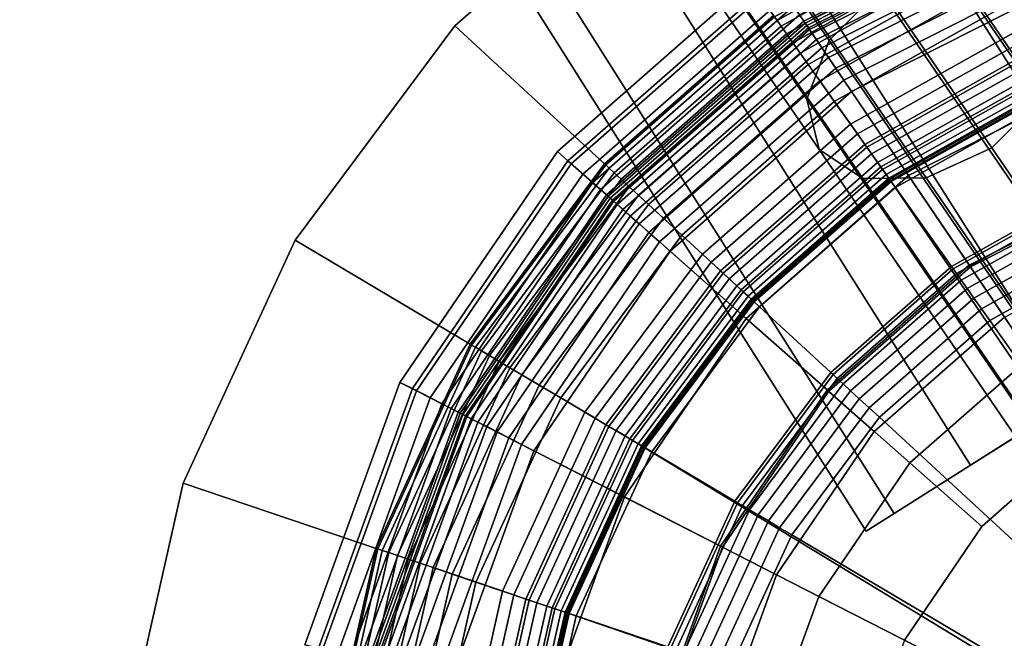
# Model space of a CAD drawing. Extents: x -43.1 to 43.1, y -41.3 to 41.3.
# Tile 282 of 656: x 16.37 to 17.448, y -28.046 to -27.368. Entities that reach past the tile are written whole.
import ezdxf

# ---------------------------------------------------------------- set-up
doc = ezdxf.new("R2010")
doc.units = 0
for name, color, linetype in [('CABLE.1', 18, 'CONTINUOUS'), ('LAMP', 7, 'CONTINUOUS'), ('LAMP_SUPPORT', 18, 'CONTINUOUS'), ('METAL_BASE', 254, 'CONTINUOUS')]:
    doc.layers.add(name, color=color, linetype=linetype)

msp = doc.modelspace()

# ---------------------------------------------------------------- linework, layer by layer
at = {"layer": 'CABLE.1'}
for points in [[(17.1125, -26.7671, 32.5976), (17.1195, -26.8127, 32.5314), (17.514, -27.3885, 33.0604), (17.5004, -27.3333, 33.1177)], [(16.8795, -26.8414, 32.7101), (16.9368, -26.7881, 32.7284), (17.3115, -27.3351, 33.2309), (17.256, -27.391, 33.215)], [(17.1195, -26.8127, 32.5314), (17.0904, -26.8698, 32.4826), (17.4897, -27.4527, 33.0181), (17.514, -27.3885, 33.0604)], [(16.8503, -26.8985, 32.6613), (16.8795, -26.8414, 32.7101), (17.256, -27.391, 33.215), (17.2317, -27.4552, 33.1727)], [(17.0904, -26.8698, 32.4826), (17.033, -26.9231, 32.4643), (17.4341, -27.5086, 33.0022), (17.4897, -27.4527, 33.0181)], [(16.8573, -26.9441, 32.5951), (16.8503, -26.8985, 32.6613), (17.2317, -27.4552, 33.1727), (17.2453, -27.5105, 33.1154)], [(17.033, -26.9231, 32.4643), (16.9628, -26.9583, 32.4814), (17.3622, -27.5413, 33.0169), (17.4341, -27.5086, 33.0022)], [(16.8984, -26.966, 32.5293), (16.8573, -26.9441, 32.5951), (17.2453, -27.5105, 33.1154), (17.293, -27.542, 33.0584)], [(16.9628, -26.9583, 32.4814), (16.8984, -26.966, 32.5293), (17.293, -27.542, 33.0584), (17.3622, -27.5413, 33.0169)], [(17.3115, -27.3351, 33.2309), (17.3835, -27.3024, 33.2162), (17.6822, -27.7393, 33.8169), (17.6085, -27.7695, 33.8283)], [(17.3835, -27.3024, 33.2162), (17.4527, -27.3017, 33.1747), (17.756, -27.7455, 33.785), (17.6822, -27.7393, 33.8169)], [(17.256, -27.391, 33.215), (17.3115, -27.3351, 33.2309), (17.6085, -27.7695, 33.8283), (17.5547, -27.828, 33.816)], [(17.2317, -27.4552, 33.1727), (17.256, -27.391, 33.215), (17.5547, -27.828, 33.816), (17.5352, -27.8992, 33.7833)], [(17.2453, -27.5105, 33.1154), (17.2317, -27.4552, 33.1727), (17.5352, -27.8992, 33.7833), (17.5553, -27.964, 33.7391)], [(17.4897, -27.4527, 33.0181), (17.4341, -27.5086, 33.0022), (17.757, -27.981, 33.6518), (17.8108, -27.9224, 33.6641)], [(17.293, -27.542, 33.0584), (17.2453, -27.5105, 33.1154), (17.5553, -27.964, 33.7391), (17.6095, -28.005, 33.6951)], [(17.4341, -27.5086, 33.0022), (17.3622, -27.5413, 33.0169), (17.6834, -28.0112, 33.6631), (17.757, -27.981, 33.6518)], [(17.3622, -27.5413, 33.0169), (17.293, -27.542, 33.0584), (17.6095, -28.005, 33.6951), (17.6834, -28.0112, 33.6631)]]:
    msp.add_3dface(points, dxfattribs=at)
at = {"layer": 'LAMP'}
for points in [[(17.1969, -27.3233, 43.7579), (17.4662, -27.1866, 43.7579), (17.486, -27.2418, 43.8806), (17.2298, -27.3719, 43.8806)], [(17.2284, -27.3699, 42.2036), (17.4852, -27.2395, 42.2036), (17.4823, -27.2314, 42.4966), (17.2236, -27.3627, 42.4966)], [(17.2317, -27.3747, 41.9337), (17.4872, -27.245, 41.9337), (17.4852, -27.2395, 42.2036), (17.2284, -27.3699, 42.2036)], [(17.2298, -27.3719, 43.8806), (17.486, -27.2418, 43.8806), (17.5166, -27.3271, 43.9998), (17.2806, -27.4469, 43.9998)], [(17.2334, -27.3772, 41.6997), (17.4882, -27.2479, 41.6997), (17.4872, -27.245, 41.9337), (17.2317, -27.3747, 41.9337)], [(17.2345, -27.3788, 41.6845), (17.4888, -27.2497, 41.6845), (17.4882, -27.2479, 41.6997), (17.2334, -27.3772, 41.6997)], [(17.2375, -27.3832, 41.6707), (17.4906, -27.2547, 41.6707), (17.4888, -27.2497, 41.6845), (17.2345, -27.3788, 41.6845)], [(17.2421, -27.39, 41.6586), (17.4934, -27.2624, 41.6586), (17.4906, -27.2547, 41.6707), (17.2375, -27.3832, 41.6707)], [(17.2481, -27.3989, 41.6486), (17.497, -27.2725, 41.6486), (17.4934, -27.2624, 41.6586), (17.2421, -27.39, 41.6586)], [(17.2553, -27.4095, 41.6411), (17.5013, -27.2846, 41.6411), (17.497, -27.2725, 41.6486), (17.2481, -27.3989, 41.6486)], [(17.2634, -27.4214, 41.6365), (17.5062, -27.2981, 41.6365), (17.5013, -27.2846, 41.6411), (17.2553, -27.4095, 41.6411)], [(17.2721, -27.4344, 41.6352), (17.5115, -27.3128, 41.6352), (17.5062, -27.2981, 41.6365), (17.2634, -27.4214, 41.6365)], [(16.9586, -27.5126, 43.6401), (17.1884, -27.3107, 43.6401), (17.1969, -27.3233, 43.7579), (16.97, -27.5227, 43.7579)], [(16.9736, -27.5259, 43.3843), (17.1996, -27.3273, 43.3843), (17.1884, -27.3107, 43.6401), (16.9586, -27.5126, 43.6401)], [(17.4095, -27.6371, 41.6428), (17.5941, -27.5434, 41.6428), (17.5115, -27.3128, 41.6352), (17.2721, -27.4344, 41.6352)], [(16.97, -27.5227, 43.7579), (17.1969, -27.3233, 43.7579), (17.2298, -27.3719, 43.8806), (17.014, -27.5616, 43.8806)], [(16.9865, -27.5373, 43.0998), (17.2092, -27.3415, 43.0998), (17.1996, -27.3273, 43.3843), (16.9736, -27.5259, 43.3843)], [(17.2806, -27.4469, 43.9998), (17.5166, -27.3271, 43.9998), (17.5541, -27.4319, 44.107), (17.3431, -27.539, 44.107)], [(16.9972, -27.5467, 42.7996), (17.2172, -27.3533, 42.7996), (17.2092, -27.3415, 43.0998), (16.9865, -27.5373, 43.0998)], [(17.0057, -27.5543, 42.4966), (17.2236, -27.3627, 42.4966), (17.2172, -27.3533, 42.7996), (16.9972, -27.5467, 42.7996)], [(17.0122, -27.56, 42.2036), (17.2284, -27.3699, 42.2036), (17.2236, -27.3627, 42.4966), (17.0057, -27.5543, 42.4966)], [(17.0165, -27.5638, 41.9337), (17.2317, -27.3747, 41.9337), (17.2284, -27.3699, 42.2036), (17.0122, -27.56, 42.2036)], [(17.014, -27.5616, 43.8806), (17.2298, -27.3719, 43.8806), (17.2806, -27.4469, 43.9998), (17.0819, -27.6216, 43.9998)], [(17.0188, -27.5659, 41.6997), (17.2334, -27.3772, 41.6997), (17.2317, -27.3747, 41.9337), (17.0165, -27.5638, 41.9337)], [(17.0203, -27.5671, 41.6845), (17.2345, -27.3788, 41.6845), (17.2334, -27.3772, 41.6997), (17.0188, -27.5659, 41.6997)], [(17.0242, -27.5707, 41.6707), (17.2375, -27.3832, 41.6707), (17.2345, -27.3788, 41.6845), (17.0203, -27.5671, 41.6845)], [(17.0304, -27.5761, 41.6586), (17.2421, -27.39, 41.6586), (17.2375, -27.3832, 41.6707), (17.0242, -27.5707, 41.6707)], [(17.0384, -27.5832, 41.6486), (17.2481, -27.3989, 41.6486), (17.2421, -27.39, 41.6586), (17.0304, -27.5761, 41.6586)], [(17.048, -27.5917, 41.6411), (17.2553, -27.4095, 41.6411), (17.2481, -27.3989, 41.6486), (17.0384, -27.5832, 41.6486)], [(17.0588, -27.6012, 41.6365), (17.2634, -27.4214, 41.6365), (17.2553, -27.4095, 41.6411), (17.048, -27.5917, 41.6411)], [(17.0705, -27.6116, 41.6352), (17.2721, -27.4344, 41.6352), (17.2634, -27.4214, 41.6365), (17.0588, -27.6012, 41.6365)], [(17.254, -27.7738, 41.6428), (17.4095, -27.6371, 41.6428), (17.2721, -27.4344, 41.6352), (17.0705, -27.6116, 41.6352)], [(17.3431, -27.539, 44.107), (17.5541, -27.4319, 44.107), (17.5948, -27.5454, 44.1939), (17.4107, -27.6389, 44.1939)], [(17.0819, -27.6216, 43.9998), (17.2806, -27.4469, 43.9998), (17.3431, -27.539, 44.107), (17.1652, -27.6953, 44.107)], [(16.7863, -27.7654, 43.6401), (16.9586, -27.5126, 43.6401), (16.97, -27.5227, 43.7579), (16.7999, -27.7723, 43.7579)], [(16.8042, -27.7745, 43.3843), (16.9736, -27.5259, 43.3843), (16.9586, -27.5126, 43.6401), (16.7863, -27.7654, 43.6401)], [(16.7999, -27.7723, 43.7579), (16.97, -27.5227, 43.7579), (17.014, -27.5616, 43.8806), (16.8521, -27.799, 43.8806)], [(16.8194, -27.7823, 43.0998), (16.9865, -27.5373, 43.0998), (16.9736, -27.5259, 43.3843), (16.8042, -27.7745, 43.3843)], [(16.8321, -27.7888, 42.7996), (16.9972, -27.5467, 42.7996), (16.9865, -27.5373, 43.0998), (16.8194, -27.7823, 43.0998)], [(16.8423, -27.794, 42.4966), (17.0057, -27.5543, 42.4966), (16.9972, -27.5467, 42.7996), (16.8321, -27.7888, 42.7996)], [(17.1652, -27.6953, 44.107), (17.3431, -27.539, 44.107), (17.4107, -27.6389, 44.1939), (17.2556, -27.7752, 44.1939)], [(17.4479, -27.6939, 41.1433), (17.6172, -27.6079, 41.1433), (17.5941, -27.5434, 41.6428), (17.4095, -27.6371, 41.6428)], [(17.4107, -27.6389, 44.1939), (17.5948, -27.5454, 44.1939), (17.6348, -27.657, 44.2522), (17.4772, -27.737, 44.2522)], [(16.85, -27.7979, 42.2036), (17.0122, -27.56, 42.2036), (17.0057, -27.5543, 42.4966), (16.8423, -27.794, 42.4966)], [(16.8551, -27.8005, 41.9337), (17.0165, -27.5638, 41.9337), (17.0122, -27.56, 42.2036), (16.85, -27.7979, 42.2036)], [(16.8521, -27.799, 43.8806), (17.014, -27.5616, 43.8806), (17.0819, -27.6216, 43.9998), (16.9328, -27.8403, 43.9998)], [(16.8579, -27.8019, 41.6997), (17.0188, -27.5659, 41.6997), (17.0165, -27.5638, 41.9337), (16.8551, -27.8005, 41.9337)], [(16.8596, -27.8028, 41.6845), (17.0203, -27.5671, 41.6845), (17.0188, -27.5659, 41.6997), (16.8579, -27.8019, 41.6997)], [(16.8643, -27.8052, 41.6707), (17.0242, -27.5707, 41.6707), (17.0203, -27.5671, 41.6845), (16.8596, -27.8028, 41.6845)], [(16.8716, -27.809, 41.6586), (17.0304, -27.5761, 41.6586), (17.0242, -27.5707, 41.6707), (16.8643, -27.8052, 41.6707)], [(16.8812, -27.8139, 41.6486), (17.0384, -27.5832, 41.6486), (17.0304, -27.5761, 41.6586), (16.8716, -27.809, 41.6586)], [(16.8926, -27.8197, 41.6411), (17.048, -27.5917, 41.6411), (17.0384, -27.5832, 41.6486), (16.8812, -27.8139, 41.6486)], [(16.9054, -27.8263, 41.6365), (17.0588, -27.6012, 41.6365), (17.048, -27.5917, 41.6411), (16.8926, -27.8197, 41.6411)], [(16.9193, -27.8334, 41.6352), (17.0705, -27.6116, 41.6352), (17.0588, -27.6012, 41.6365), (16.9054, -27.8263, 41.6365)], [(17.1373, -27.9449, 41.6428), (17.254, -27.7738, 41.6428), (17.0705, -27.6116, 41.6352), (16.9193, -27.8334, 41.6352)], [(16.9328, -27.8403, 43.9998), (17.0819, -27.6216, 43.9998), (17.1652, -27.6953, 44.107), (17.0319, -27.8909, 44.107)], [(17.3053, -27.8192, 41.1433), (17.4479, -27.6939, 41.1433), (17.4095, -27.6371, 41.6428), (17.254, -27.7738, 41.6428)], [(17.2556, -27.7752, 44.1939), (17.4107, -27.6389, 44.1939), (17.4772, -27.737, 44.2522), (17.3444, -27.8537, 44.2522)], [(17.0319, -27.8909, 44.107), (17.1652, -27.6953, 44.107), (17.2556, -27.7752, 44.1939), (17.1393, -27.9458, 44.1939)], [(17.3053, -27.8192, 41.1433), (17.1984, -27.9761, 41.1433), (17.8727, -28.3209, 41.1433), (17.4479, -27.6939, 41.1433)], [(17.3444, -27.8537, 44.2522), (17.4772, -27.737, 44.2522), (17.5361, -27.824, 44.2735), (17.4231, -27.9233, 44.2735)], [(16.6823, -28.053, 43.6401), (16.7863, -27.7654, 43.6401), (16.7999, -27.7723, 43.7579), (16.6972, -28.0564, 43.7579)], [(16.7019, -28.0574, 43.3843), (16.8042, -27.7745, 43.3843), (16.7863, -27.7654, 43.6401), (16.6823, -28.053, 43.6401)], [(16.6972, -28.0564, 43.7579), (16.7999, -27.7723, 43.7579), (16.8521, -27.799, 43.8806), (16.7544, -28.0692, 43.8806)], [(16.7186, -28.0612, 43.0998), (16.8194, -27.7823, 43.0998), (16.8042, -27.7745, 43.3843), (16.7019, -28.0574, 43.3843)], [(17.1984, -27.9761, 41.1433), (17.3053, -27.8192, 41.1433), (17.254, -27.7738, 41.6428), (17.1373, -27.9449, 41.6428)], [(16.7325, -28.0643, 42.7996), (16.8321, -27.7888, 42.7996), (16.8194, -27.7823, 43.0998), (16.7186, -28.0612, 43.0998)], [(17.1393, -27.9458, 44.1939), (17.2556, -27.7752, 44.1939), (17.3444, -27.8537, 44.2522), (17.2448, -27.9998, 44.2522)], [(16.7436, -28.0668, 42.4966), (16.8423, -27.794, 42.4966), (16.8321, -27.7888, 42.7996), (16.7325, -28.0643, 42.7996)], [(16.752, -28.0687, 42.2036), (16.85, -27.7979, 42.2036), (16.8423, -27.794, 42.4966), (16.7436, -28.0668, 42.4966)], [(16.7577, -28.07, 41.9337), (16.8551, -27.8005, 41.9337), (16.85, -27.7979, 42.2036), (16.752, -28.0687, 42.2036)], [(16.7544, -28.0692, 43.8806), (16.8521, -27.799, 43.8806), (16.9328, -27.8403, 43.9998), (16.8428, -28.0891, 43.9998)], [(16.7607, -28.0706, 41.6997), (16.8579, -27.8019, 41.6997), (16.8551, -27.8005, 41.9337), (16.7577, -28.07, 41.9337)], [(16.7626, -28.0711, 41.6845), (16.8596, -27.8028, 41.6845), (16.8579, -27.8019, 41.6997), (16.7607, -28.0706, 41.6997)], [(16.7677, -28.0722, 41.6707), (16.8643, -27.8052, 41.6707), (16.8596, -27.8028, 41.6845), (16.7626, -28.0711, 41.6845)], [(16.7758, -28.074, 41.6586), (16.8716, -27.809, 41.6586), (16.8643, -27.8052, 41.6707), (16.7677, -28.0722, 41.6707)], [(16.7862, -28.0764, 41.6486), (16.8812, -27.8139, 41.6486), (16.8716, -27.809, 41.6586), (16.7758, -28.074, 41.6586)], [(16.7987, -28.0792, 41.6411), (16.8926, -27.8197, 41.6411), (16.8812, -27.8139, 41.6486), (16.7862, -28.0764, 41.6486)], [(16.8128, -28.0824, 41.6365), (16.9054, -27.8263, 41.6365), (16.8926, -27.8197, 41.6411), (16.7987, -28.0792, 41.6411)], [(16.828, -28.0858, 41.6352), (16.9193, -27.8334, 41.6352), (16.9054, -27.8263, 41.6365), (16.8128, -28.0824, 41.6365)], [(17.4231, -27.9233, 44.2735), (17.5361, -27.824, 44.2735), (17.8727, -28.3209, 44.2735), (17.3384, -28.0477, 44.2735)], [(17.0669, -28.1396, 41.6428), (17.1373, -27.9449, 41.6428), (16.9193, -27.8334, 41.6352), (16.828, -28.0858, 41.6352)], [(16.8428, -28.0891, 43.9998), (16.9328, -27.8403, 43.9998), (17.0319, -27.8909, 44.107), (16.9514, -28.1136, 44.107)], [(17.2448, -27.9998, 44.2522), (17.3444, -27.8537, 44.2522), (17.4231, -27.9233, 44.2735), (17.3384, -28.0477, 44.2735)], [(16.9514, -28.1136, 44.107), (17.0319, -27.8909, 44.107), (17.1393, -27.9458, 44.1939), (17.069, -28.14, 44.1939)], [(17.1338, -28.1546, 41.1433), (17.1984, -27.9761, 41.1433), (17.1373, -27.9449, 41.6428), (17.0669, -28.1396, 41.6428)], [(17.069, -28.14, 44.1939), (17.1393, -27.9458, 44.1939), (17.2448, -27.9998, 44.2522), (17.1847, -28.1661, 44.2522)], [(17.1338, -28.1546, 41.1433), (17.1157, -28.3436, 41.1433), (17.8727, -28.3209, 41.1433), (17.1984, -27.9761, 41.1433)], [(17.1847, -28.1661, 44.2522), (17.2448, -27.9998, 44.2522), (17.3384, -28.0477, 44.2735), (17.2872, -28.1891, 44.2735)]]:
    msp.add_3dface(points, dxfattribs=at)
at = {"layer": 'LAMP_SUPPORT'}
for points in [[(17.676, -27.3256, 41.5307), (17.4727, -27.389, 41.5307), (17.4358, -27.3034, 41.5307), (17.6577, -27.2342, 41.5307)], [(17.4105, -27.2447, 37.9861), (17.1961, -27.365, 37.9861), (17.199, -27.3691, 37.9723), (17.4124, -27.2492, 37.9723)], [(17.4124, -27.2492, 41.4939), (17.199, -27.3691, 41.4939), (17.1961, -27.365, 41.48), (17.4105, -27.2447, 41.48)], [(17.4124, -27.2492, 37.9723), (17.199, -27.3691, 37.9723), (17.2035, -27.3754, 37.9601), (17.4155, -27.2563, 37.9601)], [(17.4155, -27.2563, 41.5061), (17.2035, -27.3754, 41.5061), (17.199, -27.3691, 41.4939), (17.4124, -27.2492, 41.4939)], [(17.4155, -27.2563, 37.9601), (17.2035, -27.3754, 37.9601), (17.2094, -27.3837, 37.9499), (17.4195, -27.2657, 37.9499)], [(17.4195, -27.2657, 41.5162), (17.2094, -27.3837, 41.5162), (17.2035, -27.3754, 41.5061), (17.4155, -27.2563, 41.5061)], [(17.4195, -27.2657, 37.9499), (17.2094, -27.3837, 37.9499), (17.2164, -27.3936, 37.9421), (17.4244, -27.2769, 37.9421)], [(17.4244, -27.2769, 41.524), (17.2164, -27.3936, 41.524), (17.2094, -27.3837, 41.5162), (17.4195, -27.2657, 41.5162)], [(17.4244, -27.2769, 37.9421), (17.2164, -27.3936, 37.9421), (17.2244, -27.4049, 37.9372), (17.4298, -27.2896, 37.9372)], [(17.4298, -27.2896, 41.5289), (17.2244, -27.4049, 41.5289), (17.2164, -27.3936, 41.524), (17.4244, -27.2769, 41.524)], [(17.4298, -27.2896, 37.9372), (17.2244, -27.4049, 37.9372), (17.2331, -27.4172, 37.9354), (17.4358, -27.3034, 37.9354)], [(17.4358, -27.3034, 41.5307), (17.2331, -27.4172, 41.5307), (17.2244, -27.4049, 41.5289), (17.4298, -27.2896, 41.5289)], [(17.4358, -27.3034, 37.9354), (17.2331, -27.4172, 37.9354), (17.2458, -27.4351, 37.9338), (17.4445, -27.3235, 37.9338)], [(17.4727, -27.389, 41.5307), (17.287, -27.4933, 41.5307), (17.2331, -27.4172, 41.5307), (17.4358, -27.3034, 41.5307)], [(17.4445, -27.3235, 37.9338), (17.2458, -27.4351, 37.9338), (17.2617, -27.4576, 37.929), (17.4554, -27.3488, 37.929)], [(17.4554, -27.3488, 37.929), (17.2617, -27.4576, 37.929), (17.2795, -27.4827, 37.9214), (17.4676, -27.3771, 37.9214)], [(17.1951, -27.3636, 38.0011), (17.0102, -27.5261, 38.0011), (17.0115, -27.5273, 37.9861), (17.1961, -27.365, 37.9861)], [(17.1951, -27.3636, 41.465), (17.0102, -27.5261, 41.465), (17.0102, -27.5261, 38.0011), (17.1951, -27.3636, 38.0011)], [(17.1961, -27.365, 41.48), (17.0115, -27.5273, 41.48), (17.0102, -27.5261, 41.465), (17.1951, -27.3636, 41.465)], [(17.1961, -27.365, 37.9861), (17.0115, -27.5273, 37.9861), (17.0151, -27.5307, 37.9723), (17.199, -27.3691, 37.9723)], [(17.199, -27.3691, 41.4939), (17.0151, -27.5307, 41.4939), (17.0115, -27.5273, 41.48), (17.1961, -27.365, 41.48)], [(17.199, -27.3691, 37.9723), (17.0151, -27.5307, 37.9723), (17.0208, -27.5359, 37.9601), (17.2035, -27.3754, 37.9601)], [(17.2035, -27.3754, 41.5061), (17.0208, -27.5359, 41.5061), (17.0151, -27.5307, 41.4939), (17.199, -27.3691, 41.4939)], [(17.2035, -27.3754, 37.9601), (17.0208, -27.5359, 37.9601), (17.0283, -27.5428, 37.9499), (17.2094, -27.3837, 37.9499)], [(17.2094, -27.3837, 41.5162), (17.0283, -27.5428, 41.5162), (17.0208, -27.5359, 41.5061), (17.2035, -27.3754, 41.5061)], [(17.2094, -27.3837, 37.9499), (17.0283, -27.5428, 37.9499), (17.0373, -27.5511, 37.9421), (17.2164, -27.3936, 37.9421)], [(17.2164, -27.3936, 41.524), (17.0373, -27.5511, 41.524), (17.0283, -27.5428, 41.5162), (17.2094, -27.3837, 41.5162)], [(17.4676, -27.3771, 37.9214), (17.2795, -27.4827, 37.9214), (17.2972, -27.5077, 37.9114), (17.4797, -27.4052, 37.9114)], [(17.2164, -27.3936, 37.9421), (17.0373, -27.5511, 37.9421), (17.0474, -27.5605, 37.9372), (17.2244, -27.4049, 37.9372)], [(17.2244, -27.4049, 41.5289), (17.0474, -27.5605, 41.5289), (17.0373, -27.5511, 41.524), (17.2164, -27.3936, 41.524)], [(17.4782, -27.4018, 41.5291), (17.2951, -27.5047, 41.5291), (17.287, -27.4933, 41.5307), (17.4727, -27.389, 41.5307)], [(17.2244, -27.4049, 37.9372), (17.0474, -27.5605, 37.9372), (17.0585, -27.5707, 37.9354), (17.2331, -27.4172, 37.9354)], [(17.2331, -27.4172, 41.5307), (17.0585, -27.5707, 41.5307), (17.0474, -27.5605, 41.5289), (17.2244, -27.4049, 41.5289)], [(17.4833, -27.4136, 41.5245), (17.3025, -27.5151, 41.5245), (17.2951, -27.5047, 41.5291), (17.4782, -27.4018, 41.5291)], [(17.4797, -27.4052, 37.9114), (17.2972, -27.5077, 37.9114), (17.3127, -27.5295, 37.8993), (17.4903, -27.4298, 37.8993)], [(17.2331, -27.4172, 37.9354), (17.0585, -27.5707, 37.9354), (17.0746, -27.5855, 37.9338), (17.2458, -27.4351, 37.9338)], [(17.287, -27.4933, 41.5307), (17.1271, -27.6339, 41.5307), (17.0585, -27.5707, 41.5307), (17.2331, -27.4172, 41.5307)], [(17.4878, -27.424, 41.5173), (17.309, -27.5244, 41.5173), (17.3025, -27.5151, 41.5245), (17.4833, -27.4136, 41.5245)], [(17.4915, -27.4326, 41.5079), (17.3145, -27.5321, 41.5079), (17.309, -27.5244, 41.5173), (17.4878, -27.424, 41.5173)], [(17.2458, -27.4351, 37.9338), (17.0746, -27.5855, 37.9338), (17.0949, -27.6042, 37.929), (17.2617, -27.4576, 37.929)], [(17.4903, -27.4298, 37.8993), (17.3127, -27.5295, 37.8993), (17.3238, -27.5453, 37.8854), (17.4979, -27.4475, 37.8854)], [(17.4944, -27.4393, 41.4966), (17.3186, -27.5379, 41.4966), (17.3145, -27.5321, 41.5079), (17.4915, -27.4326, 41.5079)], [(17.4962, -27.4435, 41.4838), (17.3213, -27.5417, 41.4838), (17.3186, -27.5379, 41.4966), (17.4944, -27.4393, 41.4966)], [(17.4968, -27.445, 41.4698), (17.3222, -27.543, 41.4698), (17.3213, -27.5417, 41.4838), (17.4962, -27.4435, 41.4838)], [(17.4975, -27.4465, 40.5662), (17.3232, -27.5444, 40.5662), (17.3222, -27.543, 41.4698), (17.4968, -27.445, 41.4698)], [(17.8665, -28.3026, 40.5662), (17.8522, -28.3218, 40.5662), (17.3232, -27.5444, 40.5662), (17.4975, -27.4465, 40.5662)], [(17.4979, -27.4475, 37.8854), (17.3238, -27.5453, 37.8854), (17.3287, -27.5521, 37.8701), (17.5012, -27.4552, 37.8701)], [(17.2617, -27.4576, 37.929), (17.0949, -27.6042, 37.929), (17.1175, -27.6251, 37.9214), (17.2795, -27.4827, 37.9214)], [(17.5012, -27.4552, 37.8701), (17.3287, -27.5521, 37.8701), (17.3899, -27.6386, 36.848), (17.5432, -27.5525, 36.848)], [(17.2795, -27.4827, 37.9214), (17.1175, -27.6251, 37.9214), (17.14, -27.6459, 37.9114), (17.2972, -27.5077, 37.9114)], [(17.2951, -27.5047, 41.5291), (17.1373, -27.6433, 41.5291), (17.1271, -27.6339, 41.5307), (17.287, -27.4933, 41.5307)], [(17.3025, -27.5151, 41.5245), (17.1467, -27.652, 41.5245), (17.1373, -27.6433, 41.5291), (17.2951, -27.5047, 41.5291)], [(17.2972, -27.5077, 37.9114), (17.14, -27.6459, 37.9114), (17.1597, -27.664, 37.8993), (17.3127, -27.5295, 37.8993)], [(17.309, -27.5244, 41.5173), (17.155, -27.6597, 41.5173), (17.1467, -27.652, 41.5245), (17.3025, -27.5151, 41.5245)], [(17.0102, -27.5261, 41.465), (16.8631, -27.7236, 41.465), (16.8632, -27.7236, 38.0011), (17.0102, -27.5261, 38.0011)], [(17.0115, -27.5273, 41.48), (16.8646, -27.7245, 41.48), (16.8631, -27.7236, 41.465), (17.0102, -27.5261, 41.465)], [(17.0102, -27.5261, 38.0011), (16.8632, -27.7236, 38.0011), (16.8646, -27.7245, 37.9861), (17.0115, -27.5273, 37.9861)], [(17.3145, -27.5321, 41.5079), (17.162, -27.6661, 41.5079), (17.155, -27.6597, 41.5173), (17.309, -27.5244, 41.5173)], [(17.0115, -27.5273, 37.9861), (16.8646, -27.7245, 37.9861), (16.8689, -27.727, 37.9723), (17.0151, -27.5307, 37.9723)], [(17.0151, -27.5307, 41.4939), (16.8689, -27.727, 41.4939), (16.8646, -27.7245, 41.48), (17.0115, -27.5273, 41.48)], [(17.0151, -27.5307, 37.9723), (16.8689, -27.727, 37.9723), (16.8756, -27.731, 37.9601), (17.0208, -27.5359, 37.9601)], [(17.0208, -27.5359, 41.5061), (16.8756, -27.7309, 41.5061), (16.8689, -27.727, 41.4939), (17.0151, -27.5307, 41.4939)], [(17.0208, -27.5359, 37.9601), (16.8756, -27.731, 37.9601), (16.8843, -27.7361, 37.9499), (17.0283, -27.5428, 37.9499)], [(17.0283, -27.5428, 41.5162), (16.8843, -27.7361, 41.5162), (16.8756, -27.7309, 41.5061), (17.0208, -27.5359, 41.5061)], [(17.3127, -27.5295, 37.8993), (17.1597, -27.664, 37.8993), (17.1739, -27.6771, 37.8854), (17.3238, -27.5453, 37.8854)], [(17.3186, -27.5379, 41.4966), (17.1673, -27.671, 41.4966), (17.162, -27.6661, 41.5079), (17.3145, -27.5321, 41.5079)], [(17.0283, -27.5428, 37.9499), (16.8843, -27.7361, 37.9499), (16.8948, -27.7424, 37.9421), (17.0373, -27.5511, 37.9421)], [(17.0373, -27.5511, 41.524), (16.8948, -27.7424, 41.524), (16.8843, -27.7361, 41.5162), (17.0283, -27.5428, 41.5162)], [(17.8522, -28.3218, 40.5662), (17.0537, -27.8366, 40.5662), (17.1731, -27.6763, 40.5662), (17.3232, -27.5444, 40.5662)], [(17.3213, -27.5417, 41.4838), (17.1707, -27.6741, 41.4838), (17.1673, -27.671, 41.4966), (17.3186, -27.5379, 41.4966)], [(17.3222, -27.543, 41.4698), (17.1719, -27.6752, 41.4698), (17.1707, -27.6741, 41.4838), (17.3213, -27.5417, 41.4838)], [(17.3232, -27.5444, 40.5662), (17.1731, -27.6763, 40.5662), (17.1719, -27.6752, 41.4698), (17.3222, -27.543, 41.4698)], [(17.3238, -27.5453, 37.8854), (17.1739, -27.6771, 37.8854), (17.18, -27.6828, 37.8701), (17.3287, -27.5521, 37.8701)], [(17.0373, -27.5511, 37.9421), (16.8948, -27.7424, 37.9421), (16.9067, -27.7494, 37.9372), (17.0474, -27.5605, 37.9372)], [(17.0474, -27.5605, 41.5289), (16.9067, -27.7494, 41.5289), (16.8948, -27.7424, 41.524), (17.0373, -27.5511, 41.524)], [(17.3287, -27.5521, 37.8701), (17.18, -27.6828, 37.8701), (17.2579, -27.7546, 36.848), (17.3899, -27.6386, 36.848)], [(17.5432, -27.5525, 36.848), (17.3899, -27.6386, 36.848), (17.3918, -27.6412, 36.8327), (17.5445, -27.5555, 36.8327)], [(17.5445, -27.5555, 36.8327), (17.3918, -27.6412, 36.8327), (17.3954, -27.6463, 36.8188), (17.547, -27.5613, 36.8188)], [(17.0474, -27.5605, 37.9372), (16.9067, -27.7494, 37.9372), (16.9196, -27.7571, 37.9354), (17.0585, -27.5707, 37.9354)], [(17.0585, -27.5707, 41.5307), (16.9196, -27.7571, 41.5307), (16.9067, -27.7494, 41.5289), (17.0474, -27.5605, 41.5289)], [(17.547, -27.5613, 36.8188), (17.3954, -27.6463, 36.8188), (17.4006, -27.6536, 36.8067), (17.5505, -27.5694, 36.8067)], [(17.5505, -27.5694, 36.8067), (17.4006, -27.6536, 36.8067), (17.407, -27.6626, 36.7967), (17.5549, -27.5796, 36.7967)], [(17.0585, -27.5707, 37.9354), (16.9196, -27.7571, 37.9354), (16.9385, -27.7683, 37.9338), (17.0746, -27.5855, 37.9338)], [(17.1271, -27.6339, 41.5307), (16.9998, -27.8047, 41.5307), (16.9196, -27.7571, 41.5307), (17.0585, -27.5707, 41.5307)], [(17.5549, -27.5796, 36.7967), (17.407, -27.6626, 36.7967), (17.4145, -27.6732, 36.7891), (17.56, -27.5915, 36.7891)], [(17.0746, -27.5855, 37.9338), (16.9385, -27.7683, 37.9338), (16.9622, -27.7823, 37.929), (17.0949, -27.6042, 37.929)], [(17.56, -27.5915, 36.7891), (17.4145, -27.6732, 36.7891), (17.4228, -27.685, 36.7843), (17.5657, -27.6048, 36.7843)], [(17.0949, -27.6042, 37.929), (16.9622, -27.7823, 37.929), (16.9887, -27.7981, 37.9214), (17.1175, -27.6251, 37.9214)], [(17.5657, -27.6048, 36.7843), (17.4228, -27.685, 36.7843), (17.4318, -27.6977, 36.7827), (17.5719, -27.6191, 36.7827)], [(17.5719, -27.6191, 36.7827), (17.4318, -27.6977, 36.7827), (17.6365, -27.9867, 36.7827), (17.712, -27.9443, 36.7827)], [(17.1175, -27.6251, 37.9214), (16.9887, -27.7981, 37.9214), (17.015, -27.8137, 37.9114), (17.14, -27.6459, 37.9114)], [(17.1373, -27.6433, 41.5291), (17.0118, -27.8118, 41.5291), (16.9998, -27.8047, 41.5307), (17.1271, -27.6339, 41.5307)], [(17.1467, -27.652, 41.5245), (17.0228, -27.8183, 41.5245), (17.0118, -27.8118, 41.5291), (17.1373, -27.6433, 41.5291)], [(17.3899, -27.6386, 36.848), (17.2579, -27.7546, 36.848), (17.2603, -27.7568, 36.8327), (17.3918, -27.6412, 36.8327)], [(17.3918, -27.6412, 36.8327), (17.2603, -27.7568, 36.8327), (17.2649, -27.7611, 36.8188), (17.3954, -27.6463, 36.8188)], [(17.14, -27.6459, 37.9114), (17.015, -27.8137, 37.9114), (17.038, -27.8273, 37.8993), (17.1597, -27.664, 37.8993)], [(17.155, -27.6597, 41.5173), (17.0326, -27.8241, 41.5173), (17.0228, -27.8183, 41.5245), (17.1467, -27.652, 41.5245)], [(17.3954, -27.6463, 36.8188), (17.2649, -27.7611, 36.8188), (17.2715, -27.7671, 36.8067), (17.4006, -27.6536, 36.8067)], [(17.4006, -27.6536, 36.8067), (17.2715, -27.7671, 36.8067), (17.2796, -27.7746, 36.7967), (17.407, -27.6626, 36.7967)], [(17.162, -27.6661, 41.5079), (17.0407, -27.8289, 41.5079), (17.0326, -27.8241, 41.5173), (17.155, -27.6597, 41.5173)], [(17.1597, -27.664, 37.8993), (17.038, -27.8273, 37.8993), (17.0546, -27.8372, 37.8854), (17.1739, -27.6771, 37.8854)], [(17.1673, -27.671, 41.4966), (17.0469, -27.8326, 41.4966), (17.0407, -27.8289, 41.5079), (17.162, -27.6661, 41.5079)], [(17.407, -27.6626, 36.7967), (17.2796, -27.7746, 36.7967), (17.2891, -27.7834, 36.7891), (17.4145, -27.6732, 36.7891)], [(17.1707, -27.6741, 41.4838), (17.0508, -27.835, 41.4838), (17.0469, -27.8326, 41.4966), (17.1673, -27.671, 41.4966)], [(17.1719, -27.6752, 41.4698), (17.0522, -27.8358, 41.4698), (17.0508, -27.835, 41.4838), (17.1707, -27.6741, 41.4838)], [(17.1731, -27.6763, 40.5662), (17.0537, -27.8366, 40.5662), (17.0522, -27.8358, 41.4698), (17.1719, -27.6752, 41.4698)], [(17.1739, -27.6771, 37.8854), (17.0546, -27.8372, 37.8854), (17.0618, -27.8415, 37.8701), (17.18, -27.6828, 37.8701)], [(17.4145, -27.6732, 36.7891), (17.2891, -27.7834, 36.7891), (17.2998, -27.7932, 36.7843), (17.4228, -27.685, 36.7843)], [(17.18, -27.6828, 37.8701), (17.0618, -27.8415, 37.8701), (17.153, -27.8955, 36.848), (17.2579, -27.7546, 36.848)], [(17.4228, -27.685, 36.7843), (17.2998, -27.7932, 36.7843), (17.3112, -27.8037, 36.7827), (17.4318, -27.6977, 36.7827)], [(17.4318, -27.6977, 36.7827), (17.3112, -27.8037, 36.7827), (17.5715, -28.0438, 36.7827), (17.6365, -27.9867, 36.7827)], [(16.8632, -27.7236, 38.0011), (16.7603, -27.9473, 38.0011), (16.762, -27.9478, 37.9861), (16.8646, -27.7245, 37.9861)], [(16.8631, -27.7236, 41.465), (16.7603, -27.9473, 41.465), (16.7603, -27.9473, 38.0011), (16.8632, -27.7236, 38.0011)], [(16.8646, -27.7245, 41.48), (16.762, -27.9478, 41.48), (16.7603, -27.9473, 41.465), (16.8631, -27.7236, 41.465)], [(16.8646, -27.7245, 37.9861), (16.762, -27.9478, 37.9861), (16.7667, -27.9494, 37.9723), (16.8689, -27.727, 37.9723)], [(16.8689, -27.727, 41.4939), (16.7667, -27.9494, 41.4939), (16.762, -27.9478, 41.48), (16.8646, -27.7245, 41.48)], [(16.8689, -27.727, 37.9723), (16.7667, -27.9494, 37.9723), (16.774, -27.9519, 37.9601), (16.8756, -27.731, 37.9601)], [(16.8756, -27.7309, 41.5061), (16.774, -27.9519, 41.5061), (16.7667, -27.9494, 41.4939), (16.8689, -27.727, 41.4939)], [(16.8843, -27.7361, 41.5162), (16.7836, -27.9552, 41.5162), (16.774, -27.9519, 41.5061), (16.8756, -27.7309, 41.5061)], [(16.8756, -27.731, 37.9601), (16.774, -27.9519, 37.9601), (16.7836, -27.9552, 37.9499), (16.8843, -27.7361, 37.9499)], [(16.8843, -27.7361, 37.9499), (16.7836, -27.9552, 37.9499), (16.7952, -27.9591, 37.9421), (16.8948, -27.7424, 37.9421)], [(16.8948, -27.7424, 41.524), (16.7952, -27.9591, 41.524), (16.7836, -27.9552, 41.5162), (16.8843, -27.7361, 41.5162)], [(16.8948, -27.7424, 37.9421), (16.7952, -27.9591, 37.9421), (16.8083, -27.9635, 37.9372), (16.9067, -27.7494, 37.9372)], [(16.9067, -27.7494, 41.5289), (16.8083, -27.9635, 41.5289), (16.7952, -27.9591, 41.524), (16.8948, -27.7424, 41.524)], [(16.9067, -27.7494, 37.9372), (16.8083, -27.9635, 37.9372), (16.8225, -27.9683, 37.9354), (16.9196, -27.7571, 37.9354)], [(16.9196, -27.7571, 41.5307), (16.8225, -27.9683, 41.5307), (16.8083, -27.9635, 41.5289), (16.9067, -27.7494, 41.5289)], [(16.9196, -27.7571, 37.9354), (16.8225, -27.9683, 37.9354), (16.8433, -27.9754, 37.9338), (16.9385, -27.7683, 37.9338)], [(16.9998, -27.8047, 41.5307), (16.9109, -27.9982, 41.5307), (16.8225, -27.9683, 41.5307), (16.9196, -27.7571, 41.5307)], [(17.2579, -27.7546, 36.848), (17.153, -27.8955, 36.848), (17.1558, -27.8972, 36.8327), (17.2603, -27.7568, 36.8327)], [(17.2603, -27.7568, 36.8327), (17.1558, -27.8972, 36.8327), (17.1611, -27.9004, 36.8188), (17.2649, -27.7611, 36.8188)], [(17.2649, -27.7611, 36.8188), (17.1611, -27.9004, 36.8188), (17.1688, -27.9049, 36.8067), (17.2715, -27.7671, 36.8067)], [(16.9385, -27.7683, 37.9338), (16.8433, -27.9754, 37.9338), (16.8694, -27.9842, 37.929), (16.9622, -27.7823, 37.929)], [(17.2715, -27.7671, 36.8067), (17.1688, -27.9049, 36.8067), (17.1783, -27.9106, 36.7967), (17.2796, -27.7746, 36.7967)], [(17.2796, -27.7746, 36.7967), (17.1783, -27.9106, 36.7967), (17.1895, -27.9172, 36.7891), (17.2891, -27.7834, 36.7891)], [(16.9622, -27.7823, 37.929), (16.8694, -27.9842, 37.929), (16.8986, -27.994, 37.9214), (16.9887, -27.7981, 37.9214)], [(17.2891, -27.7834, 36.7891), (17.1895, -27.9172, 36.7891), (17.2019, -27.9246, 36.7843), (17.2998, -27.7932, 36.7843)], [(17.2998, -27.7932, 36.7843), (17.2019, -27.9246, 36.7843), (17.2153, -27.9325, 36.7827), (17.3112, -27.8037, 36.7827)], [(16.9887, -27.7981, 37.9214), (16.8986, -27.994, 37.9214), (16.9276, -28.0038, 37.9114), (17.015, -27.8137, 37.9114)], [(17.0118, -27.8118, 41.5291), (16.9241, -28.0027, 41.5291), (16.9109, -27.9982, 41.5307), (16.9998, -27.8047, 41.5307)], [(17.3112, -27.8037, 36.7827), (17.2153, -27.9325, 36.7827), (17.5198, -28.1132, 36.7827), (17.5715, -28.0438, 36.7827)], [(17.0228, -27.8183, 41.5245), (16.9362, -28.0068, 41.5245), (16.9241, -28.0027, 41.5291), (17.0118, -27.8118, 41.5291)], [(17.015, -27.8137, 37.9114), (16.9276, -28.0038, 37.9114), (16.9529, -28.0124, 37.8993), (17.038, -27.8273, 37.8993)], [(17.0326, -27.8241, 41.5173), (16.9469, -28.0104, 41.5173), (16.9362, -28.0068, 41.5245), (17.0228, -27.8183, 41.5245)], [(17.0407, -27.8289, 41.5079), (16.9559, -28.0134, 41.5079), (16.9469, -28.0104, 41.5173), (17.0326, -27.8241, 41.5173)], [(17.038, -27.8273, 37.8993), (16.9529, -28.0124, 37.8993), (16.9713, -28.0186, 37.8854), (17.0546, -27.8372, 37.8854)], [(17.0469, -27.8326, 41.4966), (16.9627, -28.0157, 41.4966), (16.9559, -28.0134, 41.5079), (17.0407, -27.8289, 41.5079)], [(17.0508, -27.835, 41.4838), (16.9671, -28.0172, 41.4838), (16.9627, -28.0157, 41.4966), (17.0469, -27.8326, 41.4966)], [(17.0522, -27.8358, 41.4698), (16.9686, -28.0177, 41.4698), (16.9671, -28.0172, 41.4838), (17.0508, -27.835, 41.4838)], [(17.0537, -27.8366, 40.5662), (16.9702, -28.0183, 40.5662), (16.9686, -28.0177, 41.4698), (17.0522, -27.8358, 41.4698)], [(17.8522, -28.3218, 40.5662), (16.9702, -28.0183, 40.5662), (17.0537, -27.8366, 40.5662)], [(17.0546, -27.8372, 37.8854), (16.9713, -28.0186, 37.8854), (16.9792, -28.0213, 37.8701), (17.0618, -27.8415, 37.8701)], [(17.0618, -27.8415, 37.8701), (16.9792, -28.0213, 37.8701), (17.0796, -28.0552, 36.848), (17.153, -27.8955, 36.848)], [(17.153, -27.8955, 36.848), (17.0796, -28.0552, 36.848), (17.0827, -28.0563, 36.8327), (17.1558, -27.8972, 36.8327)], [(17.1558, -27.8972, 36.8327), (17.0827, -28.0563, 36.8327), (17.0886, -28.0583, 36.8188), (17.1611, -27.9004, 36.8188)], [(17.1611, -27.9004, 36.8188), (17.0886, -28.0583, 36.8188), (17.097, -28.0611, 36.8067), (17.1688, -27.9049, 36.8067)], [(17.1688, -27.9049, 36.8067), (17.097, -28.0611, 36.8067), (17.1075, -28.0647, 36.7967), (17.1783, -27.9106, 36.7967)], [(17.1783, -27.9106, 36.7967), (17.1075, -28.0647, 36.7967), (17.1198, -28.0688, 36.7891), (17.1895, -27.9172, 36.7891)], [(17.1895, -27.9172, 36.7891), (17.1198, -28.0688, 36.7891), (17.1335, -28.0735, 36.7843), (17.2019, -27.9246, 36.7843)], [(17.2019, -27.9246, 36.7843), (17.1335, -28.0735, 36.7843), (17.1482, -28.0784, 36.7827), (17.2153, -27.9325, 36.7827)], [(17.2153, -27.9325, 36.7827), (17.1482, -28.0784, 36.7827), (17.4837, -28.1919, 36.7827), (17.5198, -28.1132, 36.7827)], [(16.7603, -27.9473, 38.0011), (16.7063, -28.1875, 38.0011), (16.708, -28.1877, 37.9861), (16.762, -27.9478, 37.9861)], [(16.7603, -27.9473, 41.465), (16.7063, -28.1875, 41.465), (16.7063, -28.1875, 38.0011), (16.7603, -27.9473, 38.0011)], [(16.762, -27.9478, 41.48), (16.708, -28.1877, 41.48), (16.7063, -28.1875, 41.465), (16.7603, -27.9473, 41.465)], [(16.762, -27.9478, 37.9861), (16.708, -28.1877, 37.9861), (16.7129, -28.1882, 37.9723), (16.7667, -27.9494, 37.9723)], [(16.7667, -27.9494, 41.4939), (16.7129, -28.1882, 41.4939), (16.708, -28.1877, 41.48), (16.762, -27.9478, 41.48)], [(16.7667, -27.9494, 37.9723), (16.7129, -28.1882, 37.9723), (16.7206, -28.1891, 37.9601), (16.774, -27.9519, 37.9601)], [(16.774, -27.9519, 41.5061), (16.7206, -28.1891, 41.5061), (16.7129, -28.1882, 41.4939), (16.7667, -27.9494, 41.4939)], [(16.774, -27.9519, 37.9601), (16.7206, -28.1891, 37.9601), (16.7307, -28.1903, 37.9499), (16.7836, -27.9552, 37.9499)], [(16.7836, -27.9552, 41.5162), (16.7307, -28.1903, 41.5162), (16.7206, -28.1891, 41.5061), (16.774, -27.9519, 41.5061)], [(16.7836, -27.9552, 37.9499), (16.7307, -28.1903, 37.9499), (16.7428, -28.1918, 37.9421), (16.7952, -27.9591, 37.9421)], [(16.7952, -27.9591, 41.524), (16.7428, -28.1918, 41.524), (16.7307, -28.1903, 41.5162), (16.7836, -27.9552, 41.5162)], [(16.7952, -27.9591, 37.9421), (16.7428, -28.1918, 37.9421), (16.7566, -28.1934, 37.9372), (16.8083, -27.9635, 37.9372)], [(16.8083, -27.9635, 41.5289), (16.7566, -28.1934, 41.5289), (16.7428, -28.1918, 41.524), (16.7952, -27.9591, 41.524)], [(16.8083, -27.9635, 37.9372), (16.7566, -28.1934, 37.9372), (16.7715, -28.1951, 37.9354), (16.8225, -27.9683, 37.9354)], [(16.8225, -27.9683, 41.5307), (16.7715, -28.1951, 41.5307), (16.7566, -28.1934, 41.5289), (16.8083, -27.9635, 41.5289)], [(16.8225, -27.9683, 37.9354), (16.7715, -28.1951, 37.9354), (16.7933, -28.1977, 37.9338), (16.8433, -27.9754, 37.9338)], [(16.9109, -27.9982, 41.5307), (16.8641, -28.206, 41.5307), (16.7715, -28.1951, 41.5307), (16.8225, -27.9683, 41.5307)], [(16.8433, -27.9754, 37.9338), (16.7933, -28.1977, 37.9338), (16.8206, -28.2009, 37.929), (16.8694, -27.9842, 37.929)], [(16.8694, -27.9842, 37.929), (16.8206, -28.2009, 37.929), (16.8513, -28.2045, 37.9214), (16.8986, -27.994, 37.9214)], [(16.8986, -27.994, 37.9214), (16.8513, -28.2045, 37.9214), (16.8816, -28.208, 37.9114), (16.9276, -28.0038, 37.9114)], [(16.9241, -28.0027, 41.5291), (16.878, -28.2076, 41.5291), (16.8641, -28.206, 41.5307), (16.9109, -27.9982, 41.5307)], [(16.9362, -28.0068, 41.5245), (16.8907, -28.2091, 41.5245), (16.878, -28.2076, 41.5291), (16.9241, -28.0027, 41.5291)], [(16.9276, -28.0038, 37.9114), (16.8816, -28.208, 37.9114), (16.9082, -28.2111, 37.8993), (16.9529, -28.0124, 37.8993)], [(16.9469, -28.0104, 41.5173), (16.9019, -28.2104, 41.5173), (16.8907, -28.2091, 41.5245), (16.9362, -28.0068, 41.5245)], [(16.9559, -28.0134, 41.5079), (16.9113, -28.2115, 41.5079), (16.9019, -28.2104, 41.5173), (16.9469, -28.0104, 41.5173)], [(16.9529, -28.0124, 37.8993), (16.9082, -28.2111, 37.8993), (16.9274, -28.2134, 37.8854), (16.9713, -28.0186, 37.8854)], [(16.9627, -28.0157, 41.4966), (16.9185, -28.2123, 41.4966), (16.9113, -28.2115, 41.5079), (16.9559, -28.0134, 41.5079)], [(16.9671, -28.0172, 41.4838), (16.923, -28.2129, 41.4838), (16.9185, -28.2123, 41.4966), (16.9627, -28.0157, 41.4966)], [(16.9686, -28.0177, 41.4698), (16.9247, -28.2131, 41.4698), (16.923, -28.2129, 41.4838), (16.9671, -28.0172, 41.4838)], [(16.9702, -28.0183, 40.5662), (16.9263, -28.2133, 40.5662), (16.9247, -28.2131, 41.4698), (16.9686, -28.0177, 41.4698)], [(17.8522, -28.3218, 40.5662), (17.858, -28.3403, 40.5662), (16.9263, -28.2133, 40.5662), (16.9702, -28.0183, 40.5662)], [(16.9713, -28.0186, 37.8854), (16.9274, -28.2134, 37.8854), (16.9357, -28.2144, 37.8701), (16.9792, -28.0213, 37.8701)], [(16.9792, -28.0213, 37.8701), (16.9357, -28.2144, 37.8701), (17.041, -28.2267, 36.848), (17.0796, -28.0552, 36.848)]]:
    msp.add_3dface(points, dxfattribs=at)
at = {"layer": 'METAL_BASE'}
for points in [[(17.7533, -27.6395, 39.312), (17.7227, -27.6588, 39.447), (1.0255, -1.2631, 39.447), (1.0561, -1.2438, 39.312)], [(17.7227, -27.6588, 39.1769), (17.7533, -27.6395, 39.312), (1.0561, -1.2438, 39.312), (1.0255, -1.2631, 39.1769)], [(17.7227, -27.6588, 39.447), (17.6391, -27.7117, 39.5459), (0.9419, -1.316, 39.5459), (1.0255, -1.2631, 39.447)], [(17.6391, -27.7117, 39.0781), (17.7227, -27.6588, 39.1769), (1.0255, -1.2631, 39.1769), (0.9419, -1.316, 39.0781)], [(17.6391, -27.7117, 39.5459), (17.525, -27.7839, 39.5821), (0.8278, -1.3882, 39.5821), (0.9419, -1.316, 39.5459)], [(17.525, -27.7839, 39.0419), (17.6391, -27.7117, 39.0781), (0.9419, -1.316, 39.0781), (0.8278, -1.3882, 39.0419)], [(17.525, -27.7839, 39.5821), (17.4109, -27.8561, 39.5459), (0.7137, -1.4604, 39.5459), (0.8278, -1.3882, 39.5821)], [(17.4109, -27.8561, 39.0781), (17.525, -27.7839, 39.0419), (0.8278, -1.3882, 39.0419), (0.7137, -1.4604, 39.0781)], [(17.4109, -27.8561, 39.5459), (17.3273, -27.909, 39.447), (0.6301, -1.5132, 39.447), (0.7137, -1.4604, 39.5459)], [(17.3273, -27.909, 39.1769), (17.4109, -27.8561, 39.0781), (0.7137, -1.4604, 39.0781), (0.6301, -1.5132, 39.1769)], [(17.3273, -27.909, 39.447), (17.2967, -27.9283, 39.312), (0.5995, -1.5326, 39.312), (0.6301, -1.5132, 39.447)], [(17.2967, -27.9283, 39.312), (17.3273, -27.909, 39.1769), (0.6301, -1.5132, 39.1769), (0.5995, -1.5326, 39.312)], [(17.0662, -27.1817, 39.7327), (16.8463, -27.375, 39.7327), (16.8463, -27.375, 38.8457), (17.0662, -27.1817, 38.8457)], [(17.1951, -27.3636, 38.8457), (17.0662, -27.1817, 38.8457), (16.8463, -27.375, 38.8457), (17.0102, -27.5261, 38.8457)], [(17.0102, -27.5261, 39.7327), (16.8463, -27.375, 39.7327), (17.0662, -27.1817, 39.7327), (17.1951, -27.3636, 39.7327)], [(17.1951, -27.3636, 38.8457), (17.0102, -27.5261, 38.8457), (17.0102, -27.5261, 39.7327), (17.1951, -27.3636, 39.7327)], [(16.8463, -27.375, 39.7327), (16.6714, -27.6098, 39.7327), (16.6714, -27.6098, 38.8457), (16.8463, -27.375, 38.8457)], [(17.0102, -27.5261, 38.8457), (16.8463, -27.375, 38.8457), (16.6714, -27.6098, 38.8457), (16.8632, -27.7236, 38.8457)], [(16.8631, -27.7236, 39.7327), (16.6714, -27.6098, 39.7327), (16.8463, -27.375, 39.7327), (17.0102, -27.5261, 39.7327)], [(17.0102, -27.5261, 38.8457), (16.8632, -27.7236, 38.8457), (16.8631, -27.7236, 39.7327), (17.0102, -27.5261, 39.7327)], [(16.6714, -27.6098, 39.7327), (16.5491, -27.8758, 39.7327), (16.5491, -27.8758, 38.8457), (16.6714, -27.6098, 38.8457)], [(16.8632, -27.7236, 38.8457), (16.6714, -27.6098, 38.8457), (16.5491, -27.8758, 38.8457), (16.7603, -27.9473, 38.8457)], [(16.7603, -27.9473, 39.7327), (16.5491, -27.8758, 39.7327), (16.6714, -27.6098, 39.7327), (16.8631, -27.7236, 39.7327)], [(16.8632, -27.7236, 38.8457), (16.7603, -27.9473, 38.8457), (16.7603, -27.9473, 39.7327), (16.8631, -27.7236, 39.7327)], [(17.2967, -27.9283, 39.312), (17.3273, -27.909, 39.447), (17.525, -27.7839, 39.312), (17.3273, -27.909, 39.1769)], [(17.4109, -27.8561, 39.5459), (17.525, -27.7839, 39.5821), (17.525, -27.7839, 39.312), (17.3273, -27.909, 39.447)], [(17.4109, -27.8561, 39.0781), (17.3273, -27.909, 39.1769), (17.525, -27.7839, 39.312), (17.525, -27.7839, 39.0419)], [(16.5491, -27.8758, 39.7327), (16.4848, -28.1615, 39.7327), (16.4848, -28.1615, 38.8457), (16.5491, -27.8758, 38.8457)], [(16.7603, -27.9473, 38.8457), (16.5491, -27.8758, 38.8457), (16.4848, -28.1615, 38.8457), (16.7063, -28.1875, 38.8457)], [(16.7063, -28.1875, 39.7327), (16.4848, -28.1615, 39.7327), (16.5491, -27.8758, 39.7327), (16.7603, -27.9473, 39.7327)], [(16.7603, -27.9473, 38.8457), (16.7063, -28.1875, 38.8457), (16.7063, -28.1875, 39.7327), (16.7603, -27.9473, 39.7327)]]:
    msp.add_3dface(points, dxfattribs=at)

doc.saveas('drawing.dxf')
